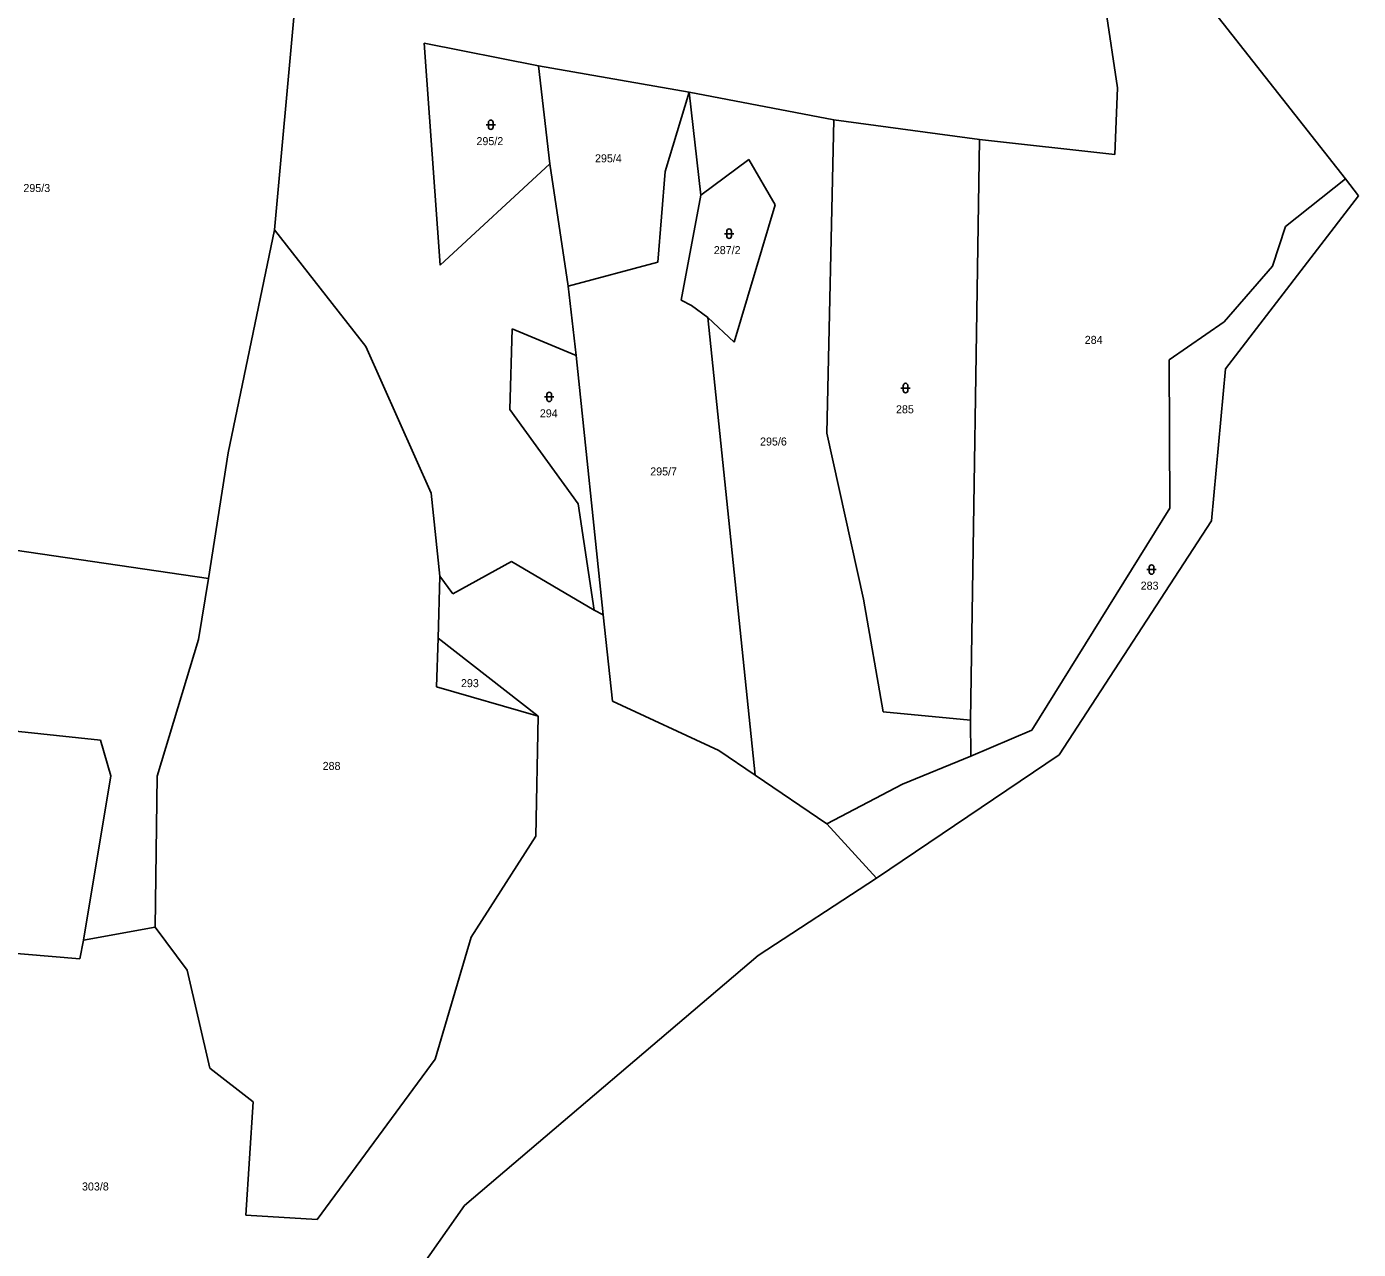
# Model space of a CAD drawing. Extents: x -765428 to -762163, y -1107632 to -1104975.
# Drawn here: x -763268.9 to -762986.1, y -1107157.4 to -1106897.8 of the extents above; entities that cross this region are included whole.
import ezdxf
from ezdxf.enums import TextEntityAlignment as Align

# ---------------------------------------------------------------- set-up
doc = ezdxf.new("R2010")
doc.units = 0
doc.header["$LTSCALE"] = 0.68
doc.layers.add('1', color=7, linetype='Continuous', lineweight=25)
doc.layers.add('3', color=7, linetype='Continuous', lineweight=25)
doc.layers.add('2', color=7, linetype='Continuous')

msp = doc.modelspace()

# ---------------------------------------------------------------- linework, layer by layer
at = {"layer": '1'}
for p, q in [((-762988.83, -1106930.16), (-763042.6, -1106861.72)), ((-763212, -1106894.32), (-763216.27, -1106940.94)), ((-763039.7, -1106894.24), (-763037.22, -1106910.8)), ((-763160.24, -1106906.17), (-763184.5, -1106901.32)), ((-763184.5, -1106901.32), (-763181.1, -1106948.47)), ((-763157.78, -1106926.93), (-763160.24, -1106906.17)), ((-763160.24, -1106906.17), (-763128.22, -1106911.7)), ((-763128.22, -1106911.7), (-763133.3, -1106928.58)), ((-763097.48, -1106917.6), (-763128.22, -1106911.7)), ((-763128.22, -1106911.7), (-763125.71, -1106933.62)), ((-763037.22, -1106910.8), (-763037.84, -1106924.96)), ((-763099.01, -1106984.12), (-763097.48, -1106917.6)), ((-763097.48, -1106917.6), (-763066.57, -1106921.77)), ((-763066.57, -1106921.77), (-763068.44, -1107045.07)), ((-763037.84, -1106924.96), (-763066.57, -1106921.77)), ((-763181.1, -1106948.47), (-763157.78, -1106926.93)), ((-763157.78, -1106926.93), (-763153.92, -1106952.95)), ((-763115.53, -1106926), (-763125.71, -1106933.62)), ((-763109.96, -1106935.67), (-763115.53, -1106926)), ((-763133.3, -1106928.58), (-763134.83, -1106947.79)), ((-762988.83, -1106930.16), (-763001.56, -1106940.23)), ((-762986.1, -1106933.71), (-762988.83, -1106930.16)), ((-763125.71, -1106933.62), (-763129.93, -1106955.9)), ((-763014.29, -1106970.5), (-762986.1, -1106933.71)), ((-763118.66, -1106964.8), (-763109.96, -1106935.67)), ((-763216.27, -1106940.94), (-763226.13, -1106988.29)), ((-763216.27, -1106940.94), (-763196.88, -1106965.74)), ((-763001.56, -1106940.23), (-763004.34, -1106948.64)), ((-763134.83, -1106947.79), (-763153.92, -1106952.95)), ((-763004.34, -1106948.64), (-763014.58, -1106960.48)), ((-763153.92, -1106952.95), (-763152.23, -1106967.65)), ((-763129.93, -1106955.9), (-763127.69, -1106956.99)), ((-763127.69, -1106956.99), (-763124.23, -1106959.55)), ((-763124.23, -1106959.55), (-763118.66, -1106964.8)), ((-763124.23, -1106959.55), (-763114.22, -1107056.71)), ((-763014.58, -1106960.48), (-763026.25, -1106968.54)), ((-763165.8, -1106962), (-763166.3, -1106979.08)), ((-763165.8, -1106962), (-763152.23, -1106967.65)), ((-763196.88, -1106965.74), (-763183.01, -1106996.89)), ((-763146.46, -1107022.66), (-763152.23, -1106967.65)), ((-763026.25, -1106968.54), (-763026.13, -1107000.07)), ((-763017.3, -1107002.75), (-763014.29, -1106970.5)), ((-763166.3, -1106979.08), (-763151.77, -1106999.12)), ((-763091.18, -1107019.36), (-763099.01, -1106984.12)), ((-763226.13, -1106988.29), (-763230.27, -1107014.96)), ((-763183.01, -1106996.89), (-763181.18, -1107014.48)), ((-763151.77, -1106999.12), (-763148.35, -1107021.69)), ((-763026.13, -1107000.07), (-763055.41, -1107047.15)), ((-763049.64, -1107052.43), (-763017.3, -1107002.75)), ((-763271.34, -1107008.99), (-763230.27, -1107014.96)), ((-763165.91, -1107011.4), (-763178.38, -1107018.26)), ((-763148.35, -1107021.69), (-763165.91, -1107011.4)), ((-763181.18, -1107014.48), (-763181.5, -1107027.62)), ((-763178.38, -1107018.26), (-763181.18, -1107014.48)), ((-763230.27, -1107014.96), (-763232.41, -1107027.94)), ((-763086.99, -1107043.3), (-763091.18, -1107019.36)), ((-763148.35, -1107021.69), (-763146.46, -1107022.66)), ((-763144.52, -1107041.03), (-763146.46, -1107022.66)), ((-763232.41, -1107027.94), (-763241.22, -1107056.91)), ((-763181.5, -1107027.62), (-763181.87, -1107037.95)), ((-763160.29, -1107044.19), (-763181.5, -1107027.62)), ((-763181.87, -1107037.95), (-763160.29, -1107044.19)), ((-763121.94, -1107051.48), (-763144.52, -1107041.03)), ((-763296.9, -1107044.7), (-763253.19, -1107049.31)), ((-763160.29, -1107044.19), (-763160.8, -1107069.67)), ((-763068.44, -1107045.07), (-763086.99, -1107043.3)), ((-763068.44, -1107045.07), (-763068.37, -1107052.66)), ((-763055.41, -1107047.15), (-763068.37, -1107052.66)), ((-763253.19, -1107049.31), (-763251.02, -1107056.88)), ((-763114.22, -1107056.71), (-763121.94, -1107051.48)), ((-763088.44, -1107078.58), (-763049.64, -1107052.43)), ((-763068.37, -1107052.66), (-763082.88, -1107058.62)), ((-763251.02, -1107056.88), (-763256.86, -1107091.73)), ((-763241.22, -1107056.91), (-763241.62, -1107089.03)), ((-763098.95, -1107067.07), (-763114.22, -1107056.71)), ((-763082.88, -1107058.62), (-763098.95, -1107067.07)), ((-763098.95, -1107067.07), (-763088.44, -1107078.58)), ((-763160.8, -1107069.67), (-763174.51, -1107091.14)), ((-763088.44, -1107078.58), (-763113.58, -1107095.01)), ((-763241.62, -1107089.03), (-763256.86, -1107091.73)), ((-763234.83, -1107098.1), (-763241.62, -1107089.03)), ((-763257.58, -1107095.73), (-763285.6, -1107093.35)), ((-763256.86, -1107091.73), (-763257.58, -1107095.73)), ((-763174.51, -1107091.14), (-763182.15, -1107117.01)), ((-763113.58, -1107095.01), (-763175.9, -1107148.11)), ((-763230, -1107118.91), (-763234.83, -1107098.1)), ((-763220.8, -1107126.1), (-763230, -1107118.91)), ((-763182.15, -1107117.01), (-763207.2, -1107151.05)), ((-763222.35, -1107150.16), (-763220.8, -1107126.1)), ((-763207.2, -1107151.05), (-763222.35, -1107150.16)), ((-763175.9, -1107148.11), (-763200.66, -1107183.22))]:
    msp.add_line(p, q, dxfattribs=at)
at = {"layer": '3'}
for p, q in [((-763170.831, -1106918.141), (-763170.831, -1106919.142)), ((-763169.829, -1106919.142), (-763169.829, -1106918.141)), ((-763171.331, -1106918.641), (-763169.329, -1106918.641)), ((-763120.731, -1106941.771), (-763118.729, -1106941.771)), ((-763120.231, -1106941.271), (-763120.231, -1106942.272)), ((-763119.229, -1106942.272), (-763119.229, -1106941.271)), ((-763083.261, -1106974.541), (-763081.259, -1106974.541)), ((-763082.761, -1106974.041), (-763082.761, -1106975.042)), ((-763081.759, -1106975.042), (-763081.759, -1106974.041)), ((-763158.921, -1106976.431), (-763156.919, -1106976.431)), ((-763158.421, -1106975.931), (-763158.421, -1106976.932)), ((-763157.419, -1106976.932), (-763157.419, -1106975.931)), ((-763031.021, -1107013.081), (-763029.019, -1107013.081)), ((-763030.521, -1107012.581), (-763030.521, -1107013.582)), ((-763029.519, -1107013.582), (-763029.519, -1107012.581))]:
    msp.add_line(p, q, dxfattribs=at)
for centre, start, end in [((-763170.33, -1106918.1409), 0, 180), ((-763170.33, -1106919.1409), 180, 359.98789), ((-763119.73, -1106941.2709), 0, 180), ((-763119.73, -1106942.2709), 180, 359.98789), ((-763082.26, -1106974.0409), 0, 180), ((-763082.26, -1106975.0409), 180, 359.98789), ((-763157.92, -1106975.9309), 0, 180), ((-763157.92, -1106976.9309), 180, 359.98789), ((-763030.02, -1107012.5809), 0, 180), ((-763030.02, -1107013.5809), 180, 359.98789)]:
    msp.add_arc(centre, 0.5, start, end, dxfattribs=at)

# ---------------------------------------------------------------- texts
at = {"layer": '2'}
for s, p in [('295/2', (-763173.38, -1106922.975)), ('287/2', (-763122.98, -1106946.115)), ('294', (-763159.92, -1106980.765)), ('285', (-763084.29, -1106979.905)), ('283', (-763032.33, -1107017.345)), ('293', (-763176.67, -1107038.045)), ('303/8', (-763257.15, -1107144.895))]:
    msp.add_text(s, height=1.7, dxfattribs=at).set_placement(p)
for s, p in [('295/4', (-763145.36, -1106926.625)), ('295/3', (-763266.75, -1106932.935)), ('284', (-763042.309, -1106965.165)), ('295/6', (-763110.31, -1106986.745)), ('295/7', (-763133.64, -1106993.095)), ('288', (-763204.149, -1107055.615))]:
    msp.add_text(s, height=1.7, dxfattribs=at).set_placement(p, align=Align.CENTER)

doc.saveas('drawing.dxf')
